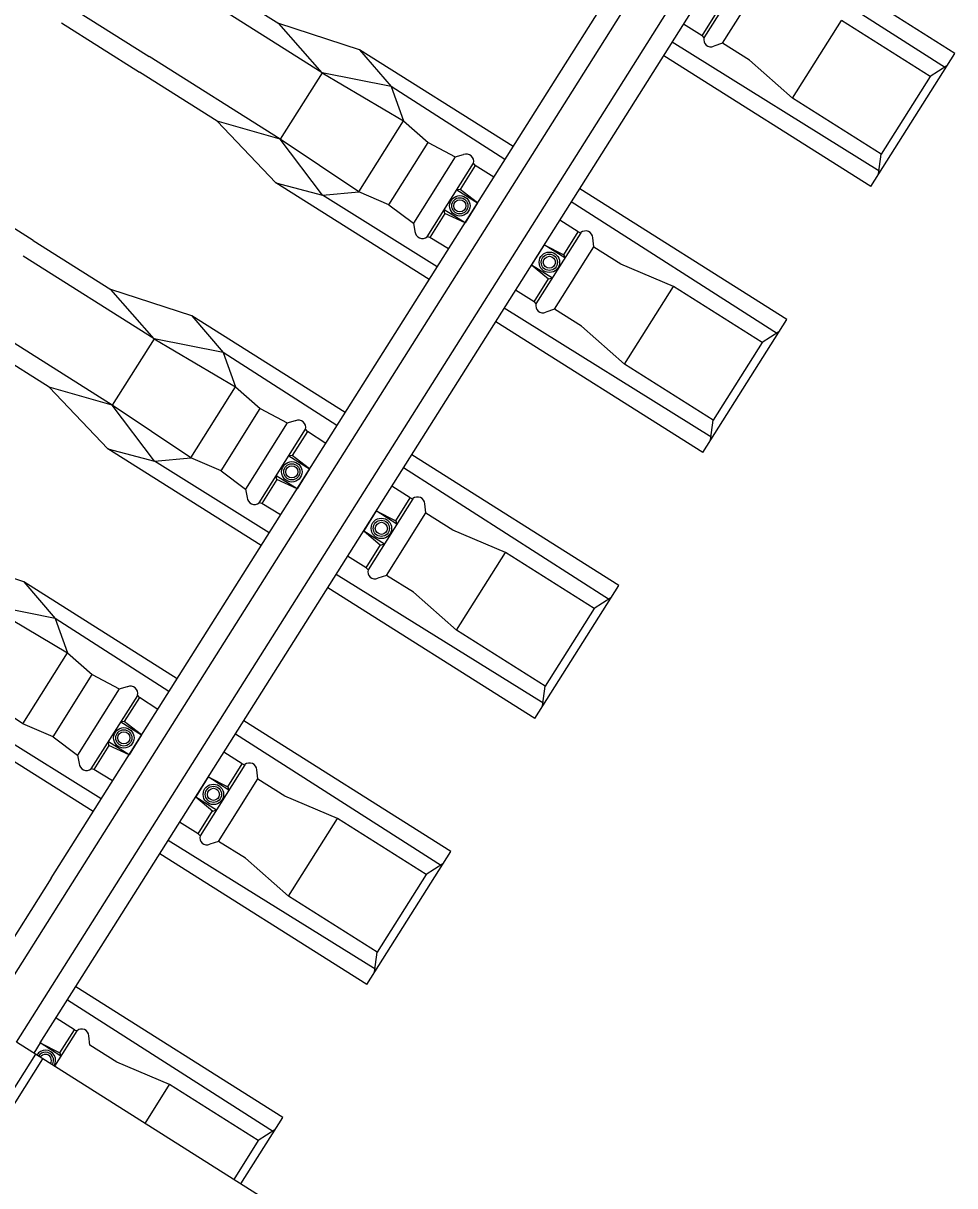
# Model space of a CAD drawing. Extents: x -7483133 to -743169, y -11317770 to -1127091.
# Drawn here: x -743171.519 to -743169.743, y -1127095.465 to -1127093.248 of the extents above; entities that cross this region are included whole.
import ezdxf

# ---------------------------------------------------------------- set-up
doc = ezdxf.new("R2010")
doc.units = 0
doc.layers.add('KOL_ROST', color=7, linetype='Continuous')
doc.layers.add('PREJEZD_KCE', color=7, linetype='Continuous')

msp = doc.modelspace()

# ---------------------------------------------------------------- linework, layer by layer
at = {"layer": 'KOL_ROST'}
for p, q in [((-743170.5047, -1127093.3562), (-743170.1844, -1127092.8489)), ((-743170.4716, -1127093.3771), (-743170.1513, -1127092.8697)), ((-743170.4107, -1127093.4155), (-743170.0904, -1127092.9082)), ((-743170.3776, -1127093.4364), (-743170.0574, -1127092.929)), ((-743169.7427, -1127093.3051), (-743170.1374, -1127093.0559)), ((-743169.7605, -1127093.3327), (-743170.1535, -1127093.0813)), ((-743171.1797, -1127093.1547), (-743171.0314, -1127093.2483)), ((-743170.9486, -1127093.342), (-743171.1984, -1127093.1843)), ((-743171.4455, -1127093.2471), (-743171.2972, -1127093.3407)), ((-743170.8773, -1127093.2983), (-743171.0314, -1127093.2483)), ((-743170.9486, -1127093.342), (-743171.0314, -1127093.2483)), ((-743170.2243, -1127093.2715), (-743170.2598, -1127093.2497)), ((-743170.0521, -1127093.3906), (-743169.9587, -1127093.2426)), ((-743169.7896, -1127093.3494), (-743169.9587, -1127093.2426)), ((-743169.8854, -1127093.5306), (-743170.2815, -1127093.2841)), ((-743170.1855, -1127093.286), (-743170.2022, -1127093.2915)), ((-743170.1341, -1127093.3182), (-743170.1855, -1127093.286)), ((-743170.8773, -1127093.2983), (-743170.8175, -1127093.3686)), ((-743170.5847, -1127093.483), (-743170.8773, -1127093.2983)), ((-743169.9028, -1127093.5588), (-743170.2976, -1127093.3096)), ((-743170.0521, -1127093.3906), (-743170.1341, -1127093.3182)), ((-743169.9028, -1127093.5588), (-743169.7427, -1127093.3051)), ((-743171.1488, -1127093.4344), (-743171.2972, -1127093.3407)), ((-743169.7576, -1127093.3288), (-743169.7896, -1127093.3494)), ((-743170.9486, -1127093.342), (-743171.0287, -1127093.4688)), ((-743170.9486, -1127093.342), (-743170.7937, -1127093.4339)), ((-743170.8175, -1127093.3686), (-743170.9486, -1127093.342)), ((-743170.8249, -1127093.8635), (-743170.5046, -1127093.3562)), ((-743169.7896, -1127093.3494), (-743169.883, -1127093.4974)), ((-743170.8175, -1127093.3686), (-743170.7937, -1127093.4339)), ((-743170.6002, -1127093.5076), (-743170.8175, -1127093.3686)), ((-743170.7918, -1127093.8844), (-743170.4716, -1127093.3771)), ((-743169.883, -1127093.4974), (-743170.0521, -1127093.3906)), ((-743170.731, -1127093.9228), (-743170.4107, -1127093.4155)), ((-743171.0374, -1127093.552), (-743171.1488, -1127093.4344)), ((-743171.0287, -1127093.4688), (-743171.1488, -1127093.4344)), ((-743170.8791, -1127093.5692), (-743170.7937, -1127093.4339)), ((-743170.7937, -1127093.4339), (-743170.7466, -1127093.4754)), ((-743170.6979, -1127093.9437), (-743170.3776, -1127093.4364)), ((-743170.9483, -1127093.5757), (-743171.0287, -1127093.4688)), ((-743170.8214, -1127093.5938), (-743170.7466, -1127093.4754)), ((-743170.7466, -1127093.4754), (-743170.6951, -1127093.5024)), ((-743170.6951, -1127093.5024), (-743170.6794, -1127093.4983)), ((-743170.6217, -1127093.5415), (-743170.6568, -1127093.5189)), ((-743169.8879, -1127093.5351), (-743169.883, -1127093.4974)), ((-743171.0374, -1127093.552), (-743170.9483, -1127093.5757)), ((-743170.7449, -1127093.7367), (-743171.0374, -1127093.552)), ((-743170.063, -1127093.8124), (-743170.4577, -1127093.5632)), ((-743171.5, -1127093.662), (-743171.6483, -1127093.5684)), ((-743170.9483, -1127093.5757), (-743170.8791, -1127093.5692)), ((-743170.7293, -1127093.712), (-743170.9483, -1127093.5757)), ((-743170.6856, -1127093.5646), (-743170.6919, -1127093.5654)), ((-743170.6919, -1127093.5654), (-743170.6525, -1127093.5903)), ((-743170.6525, -1127093.5903), (-743170.6856, -1127093.5646)), ((-743170.8214, -1127093.5938), (-743170.7748, -1127093.6287)), ((-743170.7147, -1127093.6107), (-743170.7159, -1127093.6034)), ((-743170.6764, -1127093.6283), (-743170.7159, -1127093.6034)), ((-743170.6525, -1127093.5903), (-743170.6764, -1127093.6283)), ((-743170.0808, -1127093.8401), (-743170.4737, -1127093.5886)), ((-743170.7748, -1127093.6287), (-743170.7718, -1127093.6447)), ((-743170.6764, -1127093.6283), (-743170.7147, -1127093.6107)), ((-743170.4605, -1127093.6456), (-743170.4954, -1127093.623)), ((-743171.5, -1127093.662), (-743171.3516, -1127093.7557)), ((-743170.7079, -1127093.6781), (-743170.7434, -1127093.6562)), ((-743170.5254, -1127093.6705), (-743170.5494, -1127093.7084)), ((-743170.4859, -1127093.6954), (-743170.5254, -1127093.6705)), ((-743170.5254, -1127093.6705), (-743170.4879, -1127093.6893)), ((-743170.4307, -1127093.6744), (-743170.4329, -1127093.6569)), ((-743170.4307, -1127093.6744), (-743170.4329, -1127093.6569)), ((-743171.2689, -1127093.8493), (-743171.5187, -1127093.6916)), ((-743170.4879, -1127093.6893), (-743170.4859, -1127093.6954)), ((-743170.3796, -1127093.7071), (-743170.4308, -1127093.6745)), ((-743170.3796, -1127093.7071), (-743170.4308, -1127093.6745)), ((-743170.5494, -1127093.7084), (-743170.5099, -1127093.7334)), ((-743170.5494, -1127093.7084), (-743170.517, -1127093.7354)), ((-743170.279, -1127093.7499), (-743170.3796, -1127093.7071)), ((-743170.279, -1127093.7499), (-743170.3796, -1127093.7071)), ((-743170.517, -1127093.7354), (-743170.5099, -1127093.7334)), ((-743171.1975, -1127093.8056), (-743171.3516, -1127093.7557)), ((-743171.2689, -1127093.8493), (-743171.3516, -1127093.7557)), ((-743170.5446, -1127093.7789), (-743170.58, -1127093.757)), ((-743170.3724, -1127093.8979), (-743170.279, -1127093.7499)), ((-743170.1098, -1127093.8567), (-743170.279, -1127093.7499)), ((-743171.1975, -1127093.8056), (-743171.1378, -1127093.8759)), ((-743170.905, -1127093.9903), (-743171.1975, -1127093.8056)), ((-743170.2057, -1127094.0379), (-743170.6017, -1127093.7914)), ((-743170.5058, -1127093.7933), (-743170.5225, -1127093.7988)), ((-743170.4544, -1127093.8255), (-743170.5058, -1127093.7933)), ((-743170.2231, -1127094.0661), (-743170.6178, -1127093.8169)), ((-743170.3724, -1127093.8979), (-743170.4544, -1127093.8255)), ((-743170.2231, -1127094.0661), (-743170.063, -1127093.8124)), ((-743171.4691, -1127093.9417), (-743171.6174, -1127093.8481)), ((-743171.2689, -1127093.8493), (-743171.3489, -1127093.9762)), ((-743171.2689, -1127093.8493), (-743171.114, -1127093.9412)), ((-743171.1378, -1127093.8759), (-743171.2689, -1127093.8493)), ((-743170.0779, -1127093.8361), (-743170.1098, -1127093.8567)), ((-743171.1452, -1127094.3708), (-743170.8249, -1127093.8635)), ((-743170.1098, -1127093.8567), (-743170.2033, -1127094.0047)), ((-743171.1378, -1127093.8759), (-743171.114, -1127093.9412)), ((-743170.9205, -1127094.0149), (-743171.1378, -1127093.8759)), ((-743171.1121, -1127094.3917), (-743170.7918, -1127093.8844)), ((-743170.2033, -1127094.0047), (-743170.3724, -1127093.8979)), ((-743171.0512, -1127094.4301), (-743170.7309, -1127093.9228)), ((-743171.3577, -1127094.0593), (-743171.4691, -1127093.9417)), ((-743171.3489, -1127093.9762), (-743171.4691, -1127093.9417)), ((-743171.1994, -1127094.0765), (-743171.114, -1127093.9412)), ((-743171.114, -1127093.9412), (-743171.0669, -1127093.9827)), ((-743171.0181, -1127094.451), (-743170.6979, -1127093.9437)), ((-743171.2686, -1127094.0831), (-743171.3489, -1127093.9762)), ((-743171.1416, -1127094.1011), (-743171.0669, -1127093.9827)), ((-743171.0669, -1127093.9827), (-743171.0153, -1127094.0097)), ((-743171.0153, -1127094.0097), (-743170.9996, -1127094.0056)), ((-743170.2082, -1127094.0424), (-743170.2033, -1127094.0047)), ((-743170.9419, -1127094.0489), (-743170.977, -1127094.0262)), ((-743171.3577, -1127094.0593), (-743171.2686, -1127094.0831)), ((-743171.0651, -1127094.244), (-743171.3577, -1127094.0593)), ((-743171.0058, -1127094.0719), (-743171.0122, -1127094.0727)), ((-743171.0122, -1127094.0727), (-743170.9727, -1127094.0977)), ((-743170.9727, -1127094.0977), (-743171.0058, -1127094.0719)), ((-743170.3832, -1127094.3197), (-743170.778, -1127094.0705)), ((-743171.2686, -1127094.0831), (-743171.1994, -1127094.0765)), ((-743171.0495, -1127094.2194), (-743171.2686, -1127094.0831)), ((-743171.1416, -1127094.1011), (-743171.0951, -1127094.1361)), ((-743171.035, -1127094.118), (-743171.0362, -1127094.1107)), ((-743170.9967, -1127094.1356), (-743171.0362, -1127094.1107)), ((-743170.9727, -1127094.0977), (-743170.9967, -1127094.1356)), ((-743170.401, -1127094.3474), (-743170.794, -1127094.0959)), ((-743171.0951, -1127094.1361), (-743171.092, -1127094.152)), ((-743170.9967, -1127094.1356), (-743171.035, -1127094.118)), ((-743170.7807, -1127094.1529), (-743170.8157, -1127094.1303)), ((-743171.0282, -1127094.1855), (-743171.0637, -1127094.1635)), ((-743170.8457, -1127094.1778), (-743170.8696, -1127094.2158)), ((-743170.8062, -1127094.2027), (-743170.8457, -1127094.1778)), ((-743170.8457, -1127094.1778), (-743170.8082, -1127094.1966)), ((-743170.751, -1127094.1817), (-743170.7532, -1127094.1643)), ((-743170.751, -1127094.1817), (-743170.7532, -1127094.1643)), ((-743170.6999, -1127094.2144), (-743170.7511, -1127094.1818)), ((-743170.6999, -1127094.2144), (-743170.7511, -1127094.1818)), ((-743170.8082, -1127094.1966), (-743170.8062, -1127094.2027)), ((-743170.8696, -1127094.2158), (-743170.8302, -1127094.2407)), ((-743170.8696, -1127094.2158), (-743170.8373, -1127094.2428)), ((-743170.5992, -1127094.2573), (-743170.6999, -1127094.2144)), ((-743170.5992, -1127094.2573), (-743170.6999, -1127094.2144)), ((-743170.8373, -1127094.2428), (-743170.8302, -1127094.2407)), ((-743171.5178, -1127094.313), (-743171.6719, -1127094.263)), ((-743170.8649, -1127094.2862), (-743170.9003, -1127094.2643)), ((-743170.6926, -1127094.4052), (-743170.5992, -1127094.2573)), ((-743170.4301, -1127094.364), (-743170.5992, -1127094.2573)), ((-743171.5178, -1127094.313), (-743171.4581, -1127094.3832)), ((-743171.2252, -1127094.4977), (-743171.5178, -1127094.313)), ((-743170.5259, -1127094.5452), (-743170.922, -1127094.2987)), ((-743170.8261, -1127094.3006), (-743170.8427, -1127094.3062)), ((-743170.7746, -1127094.3328), (-743170.8261, -1127094.3006)), ((-743170.5434, -1127094.5734), (-743170.9381, -1127094.3242)), ((-743170.6926, -1127094.4052), (-743170.7746, -1127094.3328)), ((-743170.5434, -1127094.5734), (-743170.3832, -1127094.3197)), ((-743171.5891, -1127094.3566), (-743171.4342, -1127094.4485)), ((-743171.4581, -1127094.3832), (-743171.5891, -1127094.3566)), ((-743170.3982, -1127094.3434), (-743170.4301, -1127094.364)), ((-743171.4654, -1127094.8782), (-743171.1452, -1127094.3708)), ((-743171.4581, -1127094.3832), (-743171.4342, -1127094.4485)), ((-743171.2408, -1127094.5223), (-743171.4581, -1127094.3832)), ((-743170.4301, -1127094.364), (-743170.5235, -1127094.512)), ((-743171.4324, -1127094.899), (-743171.1121, -1127094.3917)), ((-743170.5235, -1127094.512), (-743170.6926, -1127094.4052)), ((-743171.5196, -1127094.5838), (-743171.4342, -1127094.4485)), ((-743171.4342, -1127094.4485), (-743171.3871, -1127094.49)), ((-743171.3715, -1127094.9375), (-743171.0512, -1127094.4301)), ((-743171.3384, -1127094.9583), (-743171.0181, -1127094.451)), ((-743171.4619, -1127094.6084), (-743171.3871, -1127094.49)), ((-743171.3871, -1127094.49), (-743171.3356, -1127094.517)), ((-743171.3356, -1127094.517), (-743171.3199, -1127094.5129)), ((-743170.5284, -1127094.5497), (-743170.5235, -1127094.512)), ((-743171.2622, -1127094.5562), (-743171.2973, -1127094.5335)), ((-743171.3854, -1127094.7513), (-743171.6779, -1127094.5666)), ((-743171.3261, -1127094.5792), (-743171.3325, -1127094.58)), ((-743171.3325, -1127094.58), (-743171.293, -1127094.605)), ((-743171.293, -1127094.605), (-743171.3261, -1127094.5792)), ((-743170.7035, -1127094.827), (-743171.0982, -1127094.5778)), ((-743171.3698, -1127094.7267), (-743171.5888, -1127094.5904)), ((-743171.293, -1127094.605), (-743171.317, -1127094.6429)), ((-743170.7213, -1127094.8547), (-743171.1142, -1127094.6032)), ((-743171.4619, -1127094.6084), (-743171.4153, -1127094.6434)), ((-743171.3552, -1127094.6253), (-743171.3564, -1127094.618)), ((-743171.317, -1127094.6429), (-743171.3564, -1127094.618)), ((-743171.317, -1127094.6429), (-743171.3552, -1127094.6253)), ((-743171.4153, -1127094.6434), (-743171.4123, -1127094.6593)), ((-743171.101, -1127094.6602), (-743171.136, -1127094.6376)), ((-743171.3484, -1127094.6928), (-743171.384, -1127094.6709)), ((-743171.0713, -1127094.689), (-743171.0734, -1127094.6716)), ((-743171.0713, -1127094.689), (-743171.0734, -1127094.6716)), ((-743171.1659, -1127094.6851), (-743171.1899, -1127094.7231)), ((-743171.1264, -1127094.71), (-743171.1659, -1127094.6851)), ((-743171.1659, -1127094.6851), (-743171.1284, -1127094.7039)), ((-743171.0202, -1127094.7217), (-743171.0713, -1127094.6891)), ((-743171.0202, -1127094.7217), (-743171.0713, -1127094.6891)), ((-743171.1284, -1127094.7039), (-743171.1264, -1127094.71)), ((-743171.1899, -1127094.7231), (-743171.1504, -1127094.748)), ((-743171.1899, -1127094.7231), (-743171.1575, -1127094.7501)), ((-743170.9195, -1127094.7646), (-743171.0202, -1127094.7217)), ((-743170.9195, -1127094.7646), (-743171.0202, -1127094.7217)), ((-743171.1575, -1127094.7501), (-743171.1504, -1127094.748)), ((-743171.1851, -1127094.7935), (-743171.2206, -1127094.7716)), ((-743171.0129, -1127094.9126), (-743170.9195, -1127094.7646)), ((-743170.7504, -1127094.8713), (-743170.9195, -1127094.7646)), ((-743170.8462, -1127095.0525), (-743171.2423, -1127094.806)), ((-743171.1463, -1127094.8079), (-743171.163, -1127094.8135)), ((-743171.0949, -1127094.8401), (-743171.1463, -1127094.8079)), ((-743170.8636, -1127095.0807), (-743170.7035, -1127094.827)), ((-743170.8636, -1127095.0807), (-743171.2584, -1127094.8315)), ((-743171.0129, -1127094.9126), (-743171.0949, -1127094.8401)), ((-743170.7504, -1127094.8713), (-743170.8438, -1127095.0193)), ((-743170.7184, -1127094.8507), (-743170.7504, -1127094.8713)), ((-743171.4654, -1127094.8782), (-743171.6255, -1127095.1318)), ((-743171.5925, -1127095.1526), (-743171.4324, -1127094.899)), ((-743170.8438, -1127095.0193), (-743171.0129, -1127094.9126)), ((-743171.5316, -1127095.1911), (-743171.3715, -1127094.9374)), ((-743171.4862, -1127095.1924), (-743171.3384, -1127094.9583)), ((-743170.8487, -1127095.057), (-743170.8438, -1127095.0193)), ((-743171.0237, -1127095.3344), (-743171.4185, -1127095.0852)), ((-743171.0416, -1127095.362), (-743171.4345, -1127095.1105)), ((-743171.4212, -1127095.1675), (-743171.4562, -1127095.145)), ((-743171.3915, -1127095.1964), (-743171.3937, -1127095.1789)), ((-743171.3915, -1127095.1964), (-743171.3937, -1127095.1789)), ((-743171.4862, -1127095.1924), (-743171.4985, -1127095.2119)), ((-743171.4467, -1127095.2174), (-743171.4862, -1127095.1924)), ((-743171.4862, -1127095.1924), (-743171.4487, -1127095.2113)), ((-743171.3404, -1127095.229), (-743171.3916, -1127095.1965)), ((-743171.3404, -1127095.229), (-743171.3916, -1127095.1965)), ((-743171.4487, -1127095.2113), (-743171.4467, -1127095.2174)), ((-743171.2398, -1127095.2719), (-743171.3404, -1127095.229)), ((-743171.2398, -1127095.2719), (-743171.3404, -1127095.229)), ((-743171.2864, -1127095.3458), (-743171.2398, -1127095.2719)), ((-743171.0706, -1127095.3787), (-743171.2398, -1127095.2719)), ((-743171.1038, -1127095.4611), (-743171.0237, -1127095.3344)), ((-743171.0387, -1127095.358), (-743171.0706, -1127095.3787)), ((-743171.0706, -1127095.3787), (-743171.1173, -1127095.4526))]:
    msp.add_line(p, q, dxfattribs=at)
for points in [[(-743171.7302, -1127093.02), (-743171.6832, -1127093.0616), (-743171.5283, -1127093.1534), (-743171.2785, -1127093.3111)], [(-743170.1351, -1127093.1397), (-743170.2208, -1127093.2755)], [(-743170.1855, -1127093.286), (-743170.1105, -1127093.1671)], [(-743170.2243, -1127093.2715), (-743170.1969, -1127093.228)], [(-743170.2243, -1127093.2715), (-743170.2208, -1127093.2755)], [(-743170.8214, -1127093.5938), (-743170.8791, -1127093.5692), (-743171.0287, -1127093.4688), (-743171.2785, -1127093.3111)], [(-743170.6951, -1127093.5024), (-743170.7748, -1127093.6287)], [(-743170.7485, -1127093.655), (-743170.66, -1127093.5148)], [(-743170.6568, -1127093.5189), (-743170.6856, -1127093.5646)], [(-743170.6568, -1127093.5189), (-743170.66, -1127093.5148)], [(-743170.7147, -1127093.6107), (-743170.7434, -1127093.6562)], [(-743170.4554, -1127093.6471), (-743170.5411, -1127093.7828)], [(-743170.488, -1127093.6892), (-743170.4605, -1127093.6456)], [(-743170.4605, -1127093.6456), (-743170.4554, -1127093.6471)], [(-743170.4605, -1127093.6456), (-743170.4554, -1127093.6471)], [(-743170.7434, -1127093.6562), (-743170.7485, -1127093.655)], [(-743170.5058, -1127093.7933), (-743170.4307, -1127093.6744)], [(-743170.5446, -1127093.7789), (-743170.5171, -1127093.7353)], [(-743170.5446, -1127093.7789), (-743170.5411, -1127093.7828)], [(-743171.1416, -1127094.1011), (-743171.1994, -1127094.0765), (-743171.3489, -1127093.9762), (-743171.5987, -1127093.8185)], [(-743171.0153, -1127094.0097), (-743171.0951, -1127094.1361)], [(-743171.0688, -1127094.1623), (-743170.9803, -1127094.0221)], [(-743170.977, -1127094.0262), (-743171.0058, -1127094.0719)], [(-743170.977, -1127094.0262), (-743170.9803, -1127094.0221)], [(-743171.035, -1127094.118), (-743171.0637, -1127094.1635)], [(-743170.7757, -1127094.1544), (-743170.8613, -1127094.2901)], [(-743170.8083, -1127094.1966), (-743170.7807, -1127094.1529)], [(-743170.7807, -1127094.1529), (-743170.7757, -1127094.1544)], [(-743170.7807, -1127094.1529), (-743170.7757, -1127094.1544)], [(-743171.0637, -1127094.1635), (-743171.0688, -1127094.1623)], [(-743170.8261, -1127094.3006), (-743170.751, -1127094.1817)], [(-743170.8649, -1127094.2862), (-743170.8374, -1127094.2427)], [(-743170.8649, -1127094.2862), (-743170.8613, -1127094.2901)], [(-743171.4619, -1127094.6084), (-743171.5196, -1127094.5838), (-743171.6692, -1127094.4835), (-743171.919, -1127094.3258)], [(-743171.3356, -1127094.517), (-743171.4153, -1127094.6434)], [(-743171.3891, -1127094.6697), (-743171.3005, -1127094.5295)], [(-743171.2973, -1127094.5335), (-743171.3261, -1127094.5792)], [(-743171.2973, -1127094.5335), (-743171.3005, -1127094.5295)], [(-743171.3552, -1127094.6253), (-743171.384, -1127094.6709)], [(-743171.384, -1127094.6709), (-743171.3891, -1127094.6697)], [(-743171.0959, -1127094.6617), (-743171.1816, -1127094.7974)], [(-743171.1285, -1127094.7039), (-743171.101, -1127094.6602)], [(-743171.101, -1127094.6602), (-743171.0959, -1127094.6617)], [(-743171.101, -1127094.6602), (-743171.0959, -1127094.6617)], [(-743171.1463, -1127094.8079), (-743171.0713, -1127094.689)], [(-743171.1851, -1127094.7935), (-743171.1576, -1127094.75)], [(-743171.1851, -1127094.7935), (-743171.1816, -1127094.7974)], [(-743171.4162, -1127095.169), (-743171.459, -1127095.2369)], [(-743171.4488, -1127095.2112), (-743171.4212, -1127095.1675)], [(-743171.4212, -1127095.1675), (-743171.4162, -1127095.169)], [(-743171.4212, -1127095.1675), (-743171.4162, -1127095.169)], [(-743171.3916, -1127095.1965), (-743171.3915, -1127095.1964)]]:
    msp.add_lwpolyline(points, dxfattribs=at)
for centre, radius in [((-743170.6863, -1127093.5959), 0.0195), ((-743170.6863, -1127093.5959), 0.0155), ((-743170.6863, -1127093.5959), 0.0115), ((-743170.5156, -1127093.7036), 0.0195), ((-743170.5156, -1127093.7036), 0.0155), ((-743170.5156, -1127093.7036), 0.0115), ((-743171.0066, -1127094.1032), 0.0195), ((-743171.0066, -1127094.1032), 0.0155), ((-743171.0066, -1127094.1032), 0.0115), ((-743170.8359, -1127094.211), 0.0195), ((-743170.8359, -1127094.211), 0.0155), ((-743170.8359, -1127094.211), 0.0115), ((-743171.3269, -1127094.6106), 0.0195), ((-743171.3269, -1127094.6106), 0.0155), ((-743171.3269, -1127094.6106), 0.0115), ((-743171.1561, -1127094.7183), 0.0195), ((-743171.1561, -1127094.7183), 0.0155), ((-743171.1561, -1127094.7183), 0.0115)]:
    msp.add_circle(centre, radius, dxfattribs=at)
for centre, radius, start, end in [((-743170.2076, -1127093.279), 0.0137, 165.0758, 293.2978), ((-743170.674, -1127093.5115), 0.0143, 346.7248, 112.2532), ((-743170.7575, -1127093.6439), 0.0143, 183.2195, 308.7478), ((-743170.4466, -1127093.6575), 0.0137, 2.1748, 130.3968), ((-743170.4466, -1127093.6575), 0.0137, 2.1748, 130.3968), ((-743170.5279, -1127093.7863), 0.0137, 165.0758, 293.2978), ((-743170.9942, -1127094.0189), 0.0143, 346.7248, 112.2532), ((-743171.0777, -1127094.1512), 0.0143, 183.2195, 308.7478), ((-743170.7668, -1127094.1648), 0.0137, 2.1748, 130.3968), ((-743170.7668, -1127094.1648), 0.0137, 2.1748, 130.3968), ((-743170.8481, -1127094.2936), 0.0137, 165.0758, 293.2978), ((-743171.3145, -1127094.5262), 0.0143, 346.7248, 112.2532), ((-743171.398, -1127094.6585), 0.0143, 183.2195, 308.7478), ((-743171.0871, -1127094.6721), 0.0137, 2.1748, 130.3968), ((-743171.0871, -1127094.6721), 0.0137, 2.1748, 130.3968), ((-743171.1684, -1127094.8009), 0.0137, 165.0758, 293.2978), ((-743171.4073, -1127095.1794), 0.0137, 2.1748, 130.3968), ((-743171.4073, -1127095.1794), 0.0137, 2.1748, 130.3968), ((-743171.4764, -1127095.2256), 0.0195, 326.9708, 148.5019), ((-743171.4764, -1127095.2256), 0.0155, 326.7732, 148.6995), ((-743171.4764, -1127095.2256), 0.0115, 326.4381, 149.0345)]:
    msp.add_arc(centre, radius, start, end, dxfattribs=at)
at = {"layer": 'PREJEZD_KCE'}
for p, q in [((-743170.9346, -1127095.5679), (-743171.5316, -1127095.1911)), ((-743171.4956, -1127095.2138), (-743172.4565, -1127096.7358)), ((-743171.4817, -1127095.2225), (-743172.4426, -1127096.7446))]:
    msp.add_line(p, q, dxfattribs=at)

doc.saveas('drawing.dxf')
